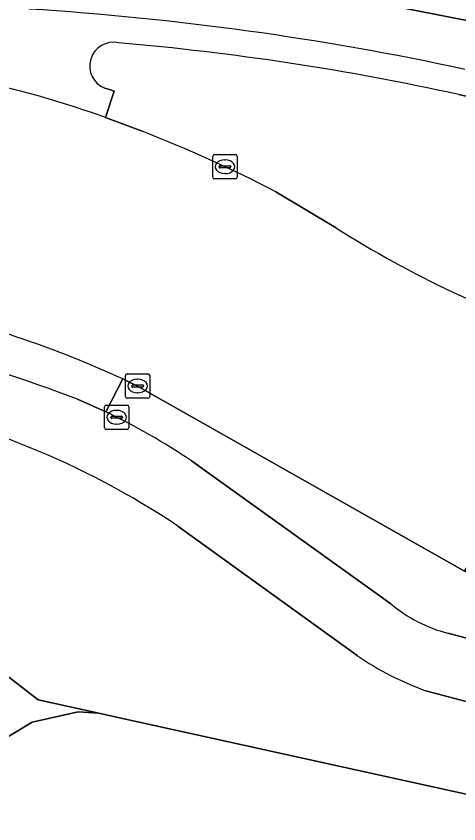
# Model space of a CAD drawing. Extents: x 163008 to 163854, y 382777 to 383982.
# Drawn here: x 163215.25 to 163233.38, y 383016.98 to 383050.08 of the extents above; entities that cross this region are included whole.
import ezdxf

# ---------------------------------------------------------------- set-up
doc = ezdxf.new("R2010")
doc.units = 0
for name, color, linetype in [('IMGEO_Berm_groen', 7, 'Continuous'), ('IMGEO_Berm_open', 7, 'Continuous'), ('IMGEO_Erf', 7, 'Continuous'), ('IMGEO_Fietspad_gesloten', 7, 'Continuous'), ('IMGEO_Kolk', 7, 'Continuous'), ('IMGEO_Parkeervlak_open', 7, 'Continuous'), ('IMGEO_Rijbaan_lokaal_open', 7, 'Continuous'), ('IMGEO_Verkeerseiland_gesloten', 7, 'Continuous'), ('IMGEO_Voetpad_open', 7, 'Continuous')]:
    doc.layers.add(name, color=color, linetype=linetype)

msp = doc.modelspace()

# ---------------------------------------------------------------- linework, layer by layer
at = {"layer": 'IMGEO_Berm_groen'}
for points in [[(163218.886, 383047.126), (163219.077, 383047.066), (163219.268, 383047.006), (163218.915, 383045.925), (163220.405, 383045.359)], [(163251.982, 383042.577), (163233.379, 383046.864)], [(163225.88, 383042.882), (163228.333, 383041.416)], [(163209.581, 383027.403), (163204.02, 383028.637), (163202.737, 383024.463), (163210.454, 383022.04), (163213.319, 383019.595), (163215.912, 383021.144), (163217.792, 383021.564), (163218.634, 383021.516), (163216.154, 383022.063), (163211.355, 383025.758)]]:
    msp.add_lwpolyline(points, dxfattribs=at)
for centre, radius, start, end in [((163219.237, 383048.034), 0.973, 77.6378, 248.8732), ((163210.307, 382942.069), 107.305, 77.58346, 85.1146), ((163200.381, 382993.811), 55.301, 62.5425, 68.7716), ((163251.84, 383078.379), 43.804, 237.5449, 251.9713)]:
    msp.add_arc(centre, radius, start, end, dxfattribs=at)
at = {"layer": 'IMGEO_Berm_open'}
msp.add_lwpolyline([(163217.757, 383034.38), (163218.924, 383033.859), (163219.613, 383035.21)], dxfattribs=at)
for centre, radius, start, end in [((163202.116, 382997.359), 41.7, 65.1902, 77.2535), ((163196.427, 382979.022), 59.325, 68.92742, 75.5902)]:
    msp.add_arc(centre, radius, start, end, dxfattribs=at)
at = {"layer": 'IMGEO_Erf'}
msp.add_lwpolyline([(163252.15, 383014.127), (163219.354, 383021.357), (163218.634, 383021.516), (163217.792, 383021.564), (163215.912, 383021.144), (163213.319, 383019.595), (163207.322, 383000)], dxfattribs=at)
at = {"layer": 'IMGEO_Fietspad_gesloten'}
for points in [[(163218.924, 383033.859), (163217.757, 383034.38)], [(163230.597, 383025.992), (163222.437, 383031.855)], [(163221.875, 383029.183), (163229.215, 383023.878)], [(163238.823, 383023.227), (163232.932, 383024.791)], [(163232.027, 383022.435), (163238.983, 383020.593)]]:
    msp.add_lwpolyline(points, dxfattribs=at)
for centre, radius, start, end in [((163196.427, 382979.022), 59.325, 68.92742, 75.5902), ((163202.813, 383000.604), 34.353, 56.2963, 79.5287), ((163207.353, 383009.494), 26.973, 55.9978, 64.5968), ((163234.456, 383030.624), 6.029, 230.2032, 255.359), ((163236.14, 383033.911), 12.191, 235.3866, 250.2834)]:
    msp.add_arc(centre, radius, start, end, dxfattribs=at)
at = {"layer": 'IMGEO_Kolk'}
for p, q in [((163223.3, 383043.481), (163223.3, 383044.333)), ((163223.375, 383044.407), (163224.227, 383044.407)), ((163224.301, 383044.333), (163224.301, 383043.481)), ((163223.559, 383043.901), (163223.559, 383043.913)), ((163223.602, 383043.95), (163224, 383043.95)), ((163223.788, 383044.187), (163223.813, 383044.187)), ((163224.043, 383043.913), (163224.043, 383043.901)), ((163223.997, 383043.864), (163223.599, 383043.864)), ((163223.811, 383043.627), (163223.786, 383043.627)), ((163224.227, 383043.407), (163223.375, 383043.407)), ((163219.723, 383034.496), (163219.723, 383035.348)), ((163219.798, 383035.422), (163220.65, 383035.422)), ((163220.724, 383035.348), (163220.724, 383034.496)), ((163220.025, 383034.965), (163220.423, 383034.965)), ((163220.211, 383035.202), (163220.236, 383035.202)), ((163219.982, 383034.916), (163219.982, 383034.928)), ((163220.42, 383034.879), (163220.022, 383034.879)), ((163220.234, 383034.642), (163220.209, 383034.642)), ((163220.466, 383034.928), (163220.466, 383034.916)), ((163220.65, 383034.422), (163219.798, 383034.422)), ((163218.869, 383033.216), (163218.869, 383034.068)), ((163218.944, 383034.142), (163219.796, 383034.142)), ((163219.87, 383034.068), (163219.87, 383033.216)), ((163219.128, 383033.636), (163219.128, 383033.648)), ((163219.171, 383033.685), (163219.569, 383033.685)), ((163219.357, 383033.922), (163219.382, 383033.922)), ((163219.612, 383033.648), (163219.612, 383033.636)), ((163219.566, 383033.599), (163219.168, 383033.599)), ((163219.38, 383033.362), (163219.355, 383033.362)), ((163219.796, 383033.142), (163218.944, 383033.142))]:
    msp.add_line(p, q, dxfattribs=at)
for points in [[(163223.3, 383043.481), (163223.3, 383044.333)], [(163223.375, 383044.407), (163224.227, 383044.407)], [(163224.301, 383044.333), (163224.301, 383043.481)], [(163224.227, 383043.407), (163223.375, 383043.407)], [(163219.723, 383034.496), (163219.723, 383035.348)], [(163219.798, 383035.422), (163220.65, 383035.422)], [(163220.724, 383035.348), (163220.724, 383034.496)], [(163220.65, 383034.422), (163219.798, 383034.422)], [(163218.869, 383033.216), (163218.869, 383034.068)], [(163218.944, 383034.142), (163219.796, 383034.142)], [(163219.87, 383034.068), (163219.87, 383033.216)], [(163219.796, 383033.142), (163218.944, 383033.142)]]:
    msp.add_lwpolyline(points, dxfattribs=at)
for centre, radius, start, end in [((163223.377, 383044.331), 0.0765, 91.552, 178.448), ((163223.377, 383044.331), 0.0765, 91.552, 178.448), ((163224.225, 383044.331), 0.0765, 1.552, 88.448), ((163224.225, 383044.331), 0.0765, 1.552, 88.448), ((163223.599, 383043.91), 0.0403, 85.8775, 175.7526), ((163223.596, 383043.9), 0.0366, 178.938, 274.7102), ((163224, 383043.907), 0.043, 264.8664, 352.4533), ((163224.004, 383043.912), 0.0386, 1.7309, 96.639), ((163223.377, 383043.483), 0.0765, 181.552, 268.448), ((163223.377, 383043.483), 0.0765, 181.552, 268.448), ((163224.225, 383043.483), 0.0765, 271.552, 358.448), ((163224.225, 383043.483), 0.0765, 271.552, 358.448), ((163219.8, 383035.346), 0.0765, 91.552, 178.448), ((163219.8, 383035.346), 0.0765, 91.552, 178.448), ((163220.648, 383035.346), 0.0765, 1.552, 88.448), ((163220.648, 383035.346), 0.0765, 1.552, 88.448), ((163220.022, 383034.925), 0.0403, 85.8775, 175.7526), ((163220.427, 383034.927), 0.0386, 1.7309, 96.639), ((163220.019, 383034.915), 0.0366, 178.938, 274.7102), ((163220.423, 383034.922), 0.043, 264.8664, 352.4533), ((163219.8, 383034.498), 0.0765, 181.552, 268.448), ((163219.8, 383034.498), 0.0765, 181.552, 268.448), ((163220.648, 383034.498), 0.0765, 271.552, 358.448), ((163220.648, 383034.498), 0.0765, 271.552, 358.448), ((163218.946, 383034.066), 0.0765, 91.552, 178.448), ((163218.946, 383034.066), 0.0765, 91.552, 178.448), ((163219.794, 383034.066), 0.0765, 1.552, 88.448), ((163219.794, 383034.066), 0.0765, 1.552, 88.448), ((163219.168, 383033.645), 0.0403, 85.8775, 175.7526), ((163219.165, 383033.635), 0.0366, 178.938, 274.7102), ((163219.569, 383033.642), 0.043, 264.8664, 352.4533), ((163219.573, 383033.647), 0.0386, 1.7309, 96.639), ((163218.946, 383033.218), 0.0765, 181.552, 268.448), ((163218.946, 383033.218), 0.0765, 181.552, 268.448), ((163219.794, 383033.218), 0.0765, 271.552, 358.448), ((163219.794, 383033.218), 0.0765, 271.552, 358.448)]:
    msp.add_arc(centre, radius, start, end, dxfattribs=at)
for centre, major_axis, ratio, start_param, end_param in [((163223.787, 383043.907), (-0.387, 0.002), 0.722429, 4.712389, 7.853982), ((163223.812, 383043.907), (-0.39, 0.002), 0.717154, 1.570796, 4.712389), ((163220.21, 383034.922), (-0.387, 0.002), 0.722429, 4.712389, 7.853982), ((163220.235, 383034.922), (-0.39, 0.002), 0.717154, 1.570796, 4.712389), ((163219.356, 383033.642), (-0.387, 0.002), 0.722429, 4.712389, 7.853982), ((163219.381, 383033.642), (-0.39, 0.002), 0.717154, 1.570796, 4.712389)]:
    msp.add_ellipse(centre, major_axis=major_axis, ratio=ratio, start_param=start_param, end_param=end_param, dxfattribs=at)
at = {"layer": 'IMGEO_Parkeervlak_open'}
msp.add_lwpolyline([(163252.989, 383045.319), (163248.808, 383046.48), (163248.375, 383046.61), (163235.315, 383049.584), (163230.147, 383050.595)], dxfattribs=at)
msp.add_arc((163208.147, 382929.517), 121.094, 77.85148, 86.38563, dxfattribs=at)
at = {"layer": 'IMGEO_Rijbaan_lokaal_open'}
for points in [[(163230.147, 383050.595), (163235.315, 383049.584), (163248.375, 383046.61), (163248.808, 383046.48), (163252.989, 383045.319)], [(163220.405, 383045.359), (163218.915, 383045.925)], [(163228.333, 383041.416), (163225.88, 383042.882)], [(163219.613, 383035.21), (163220.224, 383034.922), (163233.606, 383027.329), (163237.434, 383033.53)]]:
    msp.add_lwpolyline(points, dxfattribs=at)
for centre, radius, start, end in [((163204.774, 383006.475), 41.908, 70.2802, 77.4411), ((163200.381, 382993.811), 55.301, 62.5425, 68.7716), ((163251.84, 383078.379), 43.804, 237.5449, 251.9713), ((163202.116, 382997.359), 41.7, 65.1902, 77.2535)]:
    msp.add_arc(centre, radius, start, end, dxfattribs=at)
at = {"layer": 'IMGEO_Verkeerseiland_gesloten'}
for points in [[(163239.208, 383024.132), (163233.606, 383027.329), (163220.224, 383034.922), (163219.613, 383035.21), (163218.924, 383033.859)], [(163222.437, 383031.855), (163230.597, 383025.992)], [(163232.932, 383024.791), (163238.823, 383023.227)]]:
    msp.add_lwpolyline(points, dxfattribs=at)
for centre, radius, start, end in [((163207.353, 383009.494), 26.973, 55.9978, 64.5968), ((163234.456, 383030.624), 6.029, 230.2032, 255.359)]:
    msp.add_arc(centre, radius, start, end, dxfattribs=at)
at = {"layer": 'IMGEO_Voetpad_open'}
for points in [[(163218.915, 383045.925), (163219.268, 383047.006), (163219.077, 383047.066), (163218.886, 383047.126)], [(163233.379, 383046.864), (163251.982, 383042.577)], [(163229.215, 383023.878), (163221.875, 383029.183)], [(163211.355, 383025.758), (163216.154, 383022.063), (163218.634, 383021.516), (163219.354, 383021.357), (163252.15, 383014.127), (163253.011, 383017.757), (163252.817, 383017.799)], [(163238.983, 383020.593), (163232.027, 383022.435)]]:
    msp.add_lwpolyline(points, dxfattribs=at)
for centre, radius, start, end in [((163208.147, 382929.517), 121.094, 77.85148, 86.38563), ((163219.237, 383048.034), 0.973, 77.6378, 248.8732), ((163210.307, 382942.069), 107.305, 77.58346, 85.1146), ((163204.774, 383006.475), 41.908, 70.2802, 77.4411), ((163202.813, 383000.604), 34.353, 56.2963, 79.5287), ((163236.14, 383033.911), 12.191, 235.3866, 250.2834)]:
    msp.add_arc(centre, radius, start, end, dxfattribs=at)

doc.saveas('drawing.dxf')
